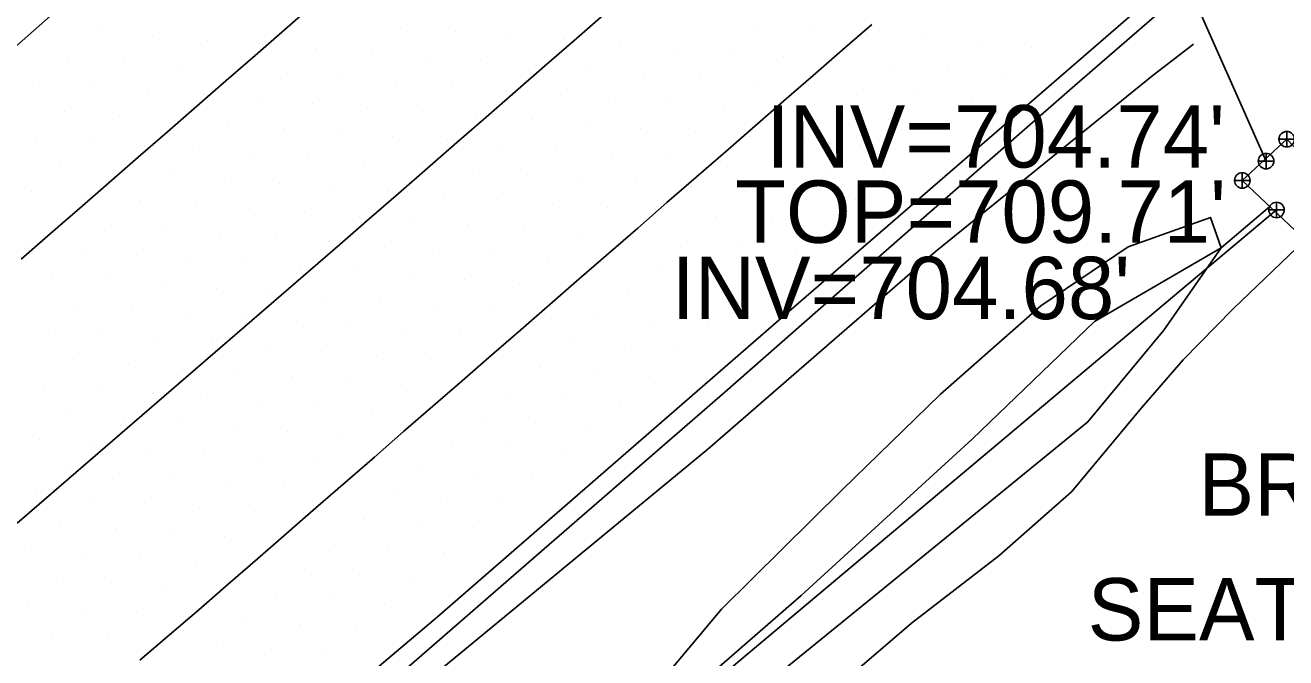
# Model space of a CAD drawing. Extents: x 1548934 to 1561348, y 809680 to 824075.
# Drawn here: x 1551757.9 to 1551839.2, y 810605.8 to 810646.5 of the extents above; entities that cross this region are included whole.
import ezdxf

# ---------------------------------------------------------------- set-up
doc = ezdxf.new("R2010")
doc.units = 0
for name, color, linetype in [('Default', 7, 'Continuous'), ('E_NCDOT_Vertical_Profile_Ground_Line', 7, 'Continuous'), ('Exist DTM QL2 LIDAR Elevation Point', 7, 'Continuous'), ('Exist DTM Scan Elevation Point', 7, 'Continuous'), ('Exist Guardrail', 7, 'Continuous'), ('Exist Structure Major Bridge Seat Top Elevation', 7, 'Continuous'), ('Exist Structure Minor Catch Basin Top Elevation', 7, 'Continuous'), ('Exist Structure Minor Pipes RCP 18 Inch Invert Elevation', 7, 'Continuous'), ('P_NCDOT_Vertical_Profile_Grade', 7, 'Continuous'), ('P_RDY_Terminator_Cell', 7, 'Continuous'), ('Pattern_8', 7, 'Continuous'), ('PH Exist DTM Breakline', 7, 'Continuous')]:
    doc.layers.add(name, color=color, linetype=linetype)

# ---------------------------------------------------------------- blocks, each defined once
blk = doc.blocks.new('SurveyPointCell')
at = {"layer": 'Default'}
for p, q in [((-0.5, 0), (0.5, 0)), ((0, -0.5), (0, 0.5))]:
    blk.add_line(p, q, dxfattribs=at)
blk.add_circle((0, 0), 0.5, dxfattribs=at)

msp = doc.modelspace()

# ---------------------------------------------------------------- linework, layer by layer
at = {"layer": 'E_NCDOT_Vertical_Profile_Ground_Line'}
for points in [[(1551761.526, 810588.983), (1551784.506, 810608.402), (1551807.145, 810628.085), (1551829.828, 810647.718), (1551842.707, 810658.962), (1551865.26, 810678.743), (1551887.773, 810698.643), (1551911.033, 810719.298)], [(1551626.097, 810533.004), (1551648.898, 810552.5), (1551671.875, 810571.791), (1551694.667, 810591.296), (1551717.688, 810610.535), (1551740.33, 810630.215), (1551762.82, 810650.073)]]:
    msp.add_lwpolyline(points, dxfattribs=at)
at = {"layer": 'Exist DTM QL2 LIDAR Elevation Point'}
msp.add_line((1551830.005, 810609.98), (1551830.005, 810609.98), dxfattribs=at)
at = {"layer": 'Exist DTM Scan Elevation Point'}
for p, q in [((1551762.621, 810646.123), (1551762.621, 810646.123)), ((1551766.146, 810645.855), (1551766.146, 810645.855)), ((1551782.142, 810646.413), (1551782.142, 810646.413)), ((1551785.668, 810646.145), (1551785.668, 810646.145)), ((1551789.193, 810645.877), (1551789.193, 810645.877)), ((1551805.19, 810646.436), (1551805.19, 810646.436)), ((1551808.715, 810646.168), (1551808.715, 810646.168)), ((1551812.241, 810645.901), (1551812.241, 810645.901)), ((1551769.671, 810645.587), (1551769.671, 810645.587)), ((1551773.196, 810645.319), (1551773.196, 810645.319)), ((1551776.721, 810645.051), (1551776.721, 810645.051)), ((1551792.718, 810645.61), (1551792.718, 810645.61)), ((1551796.243, 810645.342), (1551796.243, 810645.342)), ((1551799.768, 810645.074), (1551799.768, 810645.074)), ((1551815.767, 810645.634), (1551815.767, 810645.634)), ((1551819.292, 810645.367), (1551819.292, 810645.367)), ((1551822.818, 810645.1), (1551822.818, 810645.1)), ((1551760.725, 810644.494), (1551760.725, 810644.494)), ((1551764.25, 810644.226), (1551764.25, 810644.226)), ((1551780.246, 810644.784), (1551780.246, 810644.784)), ((1551783.771, 810644.516), (1551783.771, 810644.516)), ((1551787.296, 810644.248), (1551787.296, 810644.248)), ((1551803.294, 810644.807), (1551803.294, 810644.807)), ((1551806.819, 810644.539), (1551806.819, 810644.539)), ((1551810.344, 810644.272), (1551810.344, 810644.272)), ((1551767.774, 810643.958), (1551767.774, 810643.958)), ((1551771.299, 810643.69), (1551771.299, 810643.69)), ((1551774.824, 810643.422), (1551774.824, 810643.422)), ((1551790.822, 810643.981), (1551790.822, 810643.981)), ((1551794.347, 810643.713), (1551794.347, 810643.713)), ((1551797.872, 810643.445), (1551797.872, 810643.445)), ((1551813.87, 810644.005), (1551813.87, 810644.005)), ((1551817.396, 810643.738), (1551817.396, 810643.738)), ((1551820.922, 810643.471), (1551820.922, 810643.471)), ((1551758.829, 810642.865), (1551758.829, 810642.865)), ((1551762.353, 810642.597), (1551762.353, 810642.597)), ((1551778.35, 810643.155), (1551778.35, 810643.155)), ((1551781.875, 810642.887), (1551781.875, 810642.887)), ((1551785.4, 810642.619), (1551785.4, 810642.619)), ((1551801.397, 810643.178), (1551801.397, 810643.178)), ((1551804.923, 810642.91), (1551804.923, 810642.91)), ((1551808.448, 810642.643), (1551808.448, 810642.643)), ((1551765.878, 810642.329), (1551765.878, 810642.329)), ((1551769.403, 810642.061), (1551769.403, 810642.061)), ((1551772.928, 810641.793), (1551772.928, 810641.793)), ((1551788.925, 810642.352), (1551788.925, 810642.352)), ((1551792.45, 810642.084), (1551792.45, 810642.084)), ((1551795.976, 810641.817), (1551795.976, 810641.817)), ((1551811.974, 810642.376), (1551811.974, 810642.376)), ((1551815.5, 810642.109), (1551815.5, 810642.109)), ((1551819.026, 810641.842), (1551819.026, 810641.842)), ((1551760.457, 810640.968), (1551760.457, 810640.968)), ((1551776.453, 810641.526), (1551776.453, 810641.526)), ((1551779.978, 810641.258), (1551779.978, 810641.258)), ((1551783.504, 810640.99), (1551783.504, 810640.99)), ((1551799.501, 810641.549), (1551799.501, 810641.549)), ((1551803.026, 810641.281), (1551803.026, 810641.281)), ((1551806.552, 810641.014), (1551806.552, 810641.014)), ((1551763.982, 810640.7), (1551763.982, 810640.7)), ((1551767.507, 810640.432), (1551767.507, 810640.432)), ((1551771.032, 810640.164), (1551771.032, 810640.164)), ((1551787.029, 810640.723), (1551787.029, 810640.723)), ((1551790.554, 810640.455), (1551790.554, 810640.455)), ((1551794.079, 810640.188), (1551794.079, 810640.188)), ((1551810.077, 810640.747), (1551810.077, 810640.747)), ((1551813.603, 810640.48), (1551813.603, 810640.48)), ((1551817.129, 810640.213), (1551817.129, 810640.213)), ((1551758.561, 810639.34), (1551758.561, 810639.34)), ((1551774.557, 810639.897), (1551774.557, 810639.897)), ((1551778.082, 810639.629), (1551778.082, 810639.629)), ((1551781.607, 810639.362), (1551781.607, 810639.362)), ((1551797.604, 810639.92), (1551797.604, 810639.92)), ((1551801.13, 810639.653), (1551801.13, 810639.653)), ((1551804.655, 810639.385), (1551804.655, 810639.385)), ((1551762.085, 810639.071), (1551762.085, 810639.071)), ((1551765.61, 810638.803), (1551765.61, 810638.803)), ((1551769.135, 810638.536), (1551769.135, 810638.536)), ((1551785.132, 810639.094), (1551785.132, 810639.094)), ((1551788.658, 810638.826), (1551788.658, 810638.826)), ((1551792.183, 810638.559), (1551792.183, 810638.559)), ((1551808.181, 810639.118), (1551808.181, 810639.118)), ((1551811.707, 810638.851), (1551811.707, 810638.851)), ((1551815.233, 810638.584), (1551815.233, 810638.584)), ((1551772.66, 810638.268), (1551772.66, 810638.268)), ((1551776.186, 810638), (1551776.186, 810638)), ((1551779.711, 810637.733), (1551779.711, 810637.733)), ((1551795.708, 810638.291), (1551795.708, 810638.291)), ((1551799.233, 810638.024), (1551799.233, 810638.024)), ((1551802.759, 810637.756), (1551802.759, 810637.756)), ((1551760.189, 810637.443), (1551760.189, 810637.443)), ((1551763.714, 810637.174), (1551763.714, 810637.174)), ((1551767.239, 810636.907), (1551767.239, 810636.907)), ((1551783.236, 810637.465), (1551783.236, 810637.465)), ((1551786.761, 810637.197), (1551786.761, 810637.197)), ((1551790.286, 810636.93), (1551790.286, 810636.93)), ((1551806.285, 810637.489), (1551806.285, 810637.489)), ((1551809.81, 810637.222), (1551809.81, 810637.222)), ((1551813.336, 810636.955), (1551813.336, 810636.955)), ((1551770.764, 810636.639), (1551770.764, 810636.639)), ((1551774.289, 810636.371), (1551774.289, 810636.371)), ((1551777.814, 810636.104), (1551777.814, 810636.104)), ((1551793.812, 810636.662), (1551793.812, 810636.662)), ((1551797.337, 810636.395), (1551797.337, 810636.395)), ((1551800.862, 810636.127), (1551800.862, 810636.127)), ((1551758.292, 810635.813), (1551758.292, 810635.813)), ((1551761.818, 810635.546), (1551761.818, 810635.546)), ((1551765.342, 810635.278), (1551765.342, 810635.278)), ((1551781.34, 810635.836), (1551781.34, 810635.836)), ((1551784.865, 810635.568), (1551784.865, 810635.568)), ((1551788.39, 810635.301), (1551788.39, 810635.301)), ((1551804.388, 810635.86), (1551804.388, 810635.86)), ((1551807.914, 810635.593), (1551807.914, 810635.593)), ((1551811.44, 810635.326), (1551811.44, 810635.326)), ((1551768.868, 810635.01), (1551768.868, 810635.01)), ((1551772.393, 810634.742), (1551772.393, 810634.742)), ((1551775.918, 810634.475), (1551775.918, 810634.475)), ((1551791.915, 810635.033), (1551791.915, 810635.033)), ((1551795.441, 810634.766), (1551795.441, 810634.766)), ((1551798.966, 810634.498), (1551798.966, 810634.498)), ((1551759.921, 810633.916), (1551759.921, 810633.916)), ((1551763.446, 810633.649), (1551763.446, 810633.649)), ((1551779.443, 810634.207), (1551779.443, 810634.207)), ((1551782.968, 810633.94), (1551782.968, 810633.94)), ((1551786.494, 810633.672), (1551786.494, 810633.672)), ((1551802.492, 810634.231), (1551802.492, 810634.231)), ((1551806.018, 810633.964), (1551806.018, 810633.964)), ((1551809.544, 810633.697), (1551809.544, 810633.697)), ((1551766.971, 810633.381), (1551766.971, 810633.381)), ((1551770.496, 810633.113), (1551770.496, 810633.113)), ((1551774.022, 810632.846), (1551774.022, 810632.846)), ((1551790.019, 810633.404), (1551790.019, 810633.404)), ((1551793.544, 810633.137), (1551793.544, 810633.137)), ((1551797.07, 810632.869), (1551797.07, 810632.869)), ((1551758.025, 810632.288), (1551758.025, 810632.288)), ((1551761.55, 810632.02), (1551761.55, 810632.02)), ((1551777.547, 810632.578), (1551777.547, 810632.578)), ((1551781.072, 810632.311), (1551781.072, 810632.311)), ((1551784.597, 810632.043), (1551784.597, 810632.043)), ((1551800.595, 810632.602), (1551800.595, 810632.602)), ((1551804.121, 810632.335), (1551804.121, 810632.335)), ((1551807.647, 810632.068), (1551807.647, 810632.068)), ((1551765.075, 810631.752), (1551765.075, 810631.752)), ((1551768.6, 810631.484), (1551768.6, 810631.484)), ((1551772.125, 810631.217), (1551772.125, 810631.217)), ((1551788.123, 810631.775), (1551788.123, 810631.775)), ((1551791.648, 810631.508), (1551791.648, 810631.508)), ((1551795.173, 810631.24), (1551795.173, 810631.24)), ((1551759.653, 810630.391), (1551759.653, 810630.391)), ((1551775.65, 810630.949), (1551775.65, 810630.949)), ((1551779.176, 810630.682), (1551779.176, 810630.682)), ((1551782.701, 810630.414), (1551782.701, 810630.414)), ((1551798.699, 810630.973), (1551798.699, 810630.973)), ((1551802.225, 810630.706), (1551802.225, 810630.706)), ((1551805.751, 810630.439), (1551805.751, 810630.439)), ((1551763.178, 810630.123), (1551763.178, 810630.123)), ((1551766.704, 810629.855), (1551766.704, 810629.855)), ((1551770.229, 810629.588), (1551770.229, 810629.588)), ((1551786.226, 810630.146), (1551786.226, 810630.146)), ((1551789.752, 810629.879), (1551789.752, 810629.879)), ((1551793.277, 810629.611), (1551793.277, 810629.611)), ((1551773.754, 810629.32), (1551773.754, 810629.32)), ((1551777.279, 810629.053), (1551777.279, 810629.053)), ((1551780.805, 810628.785), (1551780.805, 810628.785)), ((1551796.803, 810629.344), (1551796.803, 810629.344)), ((1551800.328, 810629.077), (1551800.328, 810629.077)), ((1551803.854, 810628.81), (1551803.854, 810628.81)), ((1551761.282, 810628.494), (1551761.282, 810628.494)), ((1551764.807, 810628.227), (1551764.807, 810628.227)), ((1551768.332, 810627.959), (1551768.332, 810627.959)), ((1551784.33, 810628.518), (1551784.33, 810628.518)), ((1551787.855, 810628.25), (1551787.855, 810628.25)), ((1551791.381, 810627.983), (1551791.381, 810627.983)), ((1551771.858, 810627.691), (1551771.858, 810627.691)), ((1551775.383, 810627.424), (1551775.383, 810627.424)), ((1551778.908, 810627.156), (1551778.908, 810627.156)), ((1551794.906, 810627.715), (1551794.906, 810627.715)), ((1551798.432, 810627.448), (1551798.432, 810627.448)), ((1551801.958, 810627.181), (1551801.958, 810627.181)), ((1551759.386, 810626.865), (1551759.386, 810626.865)), ((1551762.911, 810626.598), (1551762.911, 810626.598)), ((1551766.436, 810626.33), (1551766.436, 810626.33)), ((1551782.433, 810626.889), (1551782.433, 810626.889)), ((1551785.959, 810626.621), (1551785.959, 810626.621)), ((1551789.484, 810626.354), (1551789.484, 810626.354)), ((1551769.961, 810626.062), (1551769.961, 810626.062)), ((1551773.486, 810625.795), (1551773.486, 810625.795)), ((1551777.012, 810625.527), (1551777.012, 810625.527)), ((1551793.01, 810626.086), (1551793.01, 810626.086)), ((1551796.536, 810625.819), (1551796.536, 810625.819)), ((1551800.062, 810625.552), (1551800.062, 810625.552)), ((1551761.014, 810624.969), (1551761.014, 810624.969)), ((1551764.54, 810624.701), (1551764.54, 810624.701)), ((1551780.537, 810625.26), (1551780.537, 810625.26)), ((1551784.062, 810624.992), (1551784.062, 810624.992)), ((1551787.588, 810624.725), (1551787.588, 810624.725)), ((1551768.065, 810624.433), (1551768.065, 810624.433)), ((1551771.59, 810624.166), (1551771.59, 810624.166)), ((1551775.115, 810623.898), (1551775.115, 810623.898)), ((1551791.114, 810624.457), (1551791.114, 810624.457)), ((1551794.639, 810624.19), (1551794.639, 810624.19)), ((1551798.165, 810623.923), (1551798.165, 810623.923)), ((1551759.118, 810623.34), (1551759.118, 810623.34)), ((1551762.643, 810623.072), (1551762.643, 810623.072)), ((1551778.641, 810623.631), (1551778.641, 810623.631)), ((1551782.166, 810623.363), (1551782.166, 810623.363)), ((1551785.691, 810623.096), (1551785.691, 810623.096)), ((1551766.168, 810622.805), (1551766.168, 810622.805)), ((1551769.694, 810622.537), (1551769.694, 810622.537)), ((1551773.219, 810622.269), (1551773.219, 810622.269)), ((1551789.217, 810622.829), (1551789.217, 810622.829)), ((1551792.743, 810622.561), (1551792.743, 810622.561)), ((1551796.269, 810622.294), (1551796.269, 810622.294)), ((1551776.744, 810622.002), (1551776.744, 810622.002)), ((1551780.27, 810621.734), (1551780.27, 810621.734)), ((1551783.795, 810621.467), (1551783.795, 810621.467)), ((1551760.747, 810621.443), (1551760.747, 810621.443)), ((1551764.272, 810621.176), (1551764.272, 810621.176)), ((1551767.797, 810620.908), (1551767.797, 810620.908)), ((1551771.323, 810620.64), (1551771.323, 810620.64)), ((1551787.321, 810621.2), (1551787.321, 810621.2)), ((1551790.847, 810620.933), (1551790.847, 810620.933)), ((1551794.372, 810620.666), (1551794.372, 810620.666)), ((1551774.848, 810620.373), (1551774.848, 810620.373)), ((1551778.373, 810620.105), (1551778.373, 810620.105)), ((1551781.899, 810619.838), (1551781.899, 810619.838)), ((1551758.85, 810619.814), (1551758.85, 810619.814)), ((1551762.376, 810619.547), (1551762.376, 810619.547)), ((1551765.901, 810619.279), (1551765.901, 810619.279)), ((1551769.426, 810619.012), (1551769.426, 810619.012)), ((1551785.424, 810619.571), (1551785.424, 810619.571)), ((1551788.95, 810619.304), (1551788.95, 810619.304)), ((1551792.476, 810619.037), (1551792.476, 810619.037)), ((1551772.952, 810618.744), (1551772.952, 810618.744)), ((1551776.477, 810618.476), (1551776.477, 810618.476)), ((1551780.002, 810618.209), (1551780.002, 810618.209)), ((1551760.479, 810617.918), (1551760.479, 810617.918)), ((1551764.005, 810617.65), (1551764.005, 810617.65)), ((1551767.53, 810617.383), (1551767.53, 810617.383)), ((1551783.528, 810617.942), (1551783.528, 810617.942)), ((1551787.054, 810617.675), (1551787.054, 810617.675)), ((1551790.58, 810617.408), (1551790.58, 810617.408)), ((1551771.055, 810617.115), (1551771.055, 810617.115)), ((1551774.581, 810616.848), (1551774.581, 810616.848)), ((1551778.106, 810616.58), (1551778.106, 810616.58)), ((1551758.583, 810616.289), (1551758.583, 810616.289)), ((1551762.108, 810616.021), (1551762.108, 810616.021)), ((1551781.632, 810616.313), (1551781.632, 810616.313)), ((1551785.157, 810616.046), (1551785.157, 810616.046)), ((1551788.683, 810615.779), (1551788.683, 810615.779)), ((1551765.634, 810615.754), (1551765.634, 810615.754)), ((1551769.159, 810615.486), (1551769.159, 810615.486)), ((1551772.684, 810615.219), (1551772.684, 810615.219)), ((1551776.21, 810614.951), (1551776.21, 810614.951)), ((1551760.212, 810614.392), (1551760.212, 810614.392)), ((1551779.735, 810614.684), (1551779.735, 810614.684)), ((1551783.261, 810614.417), (1551783.261, 810614.417)), ((1551786.787, 810614.15), (1551786.787, 810614.15)), ((1551763.737, 810614.125), (1551763.737, 810614.125)), ((1551767.262, 810613.857), (1551767.262, 810613.857)), ((1551770.788, 810613.59), (1551770.788, 810613.59)), ((1551774.313, 810613.322), (1551774.313, 810613.322)), ((1551758.315, 810612.763), (1551758.315, 810612.763)), ((1551777.839, 810613.055), (1551777.839, 810613.055)), ((1551781.365, 810612.788), (1551781.365, 810612.788)), ((1551784.891, 810612.521), (1551784.891, 810612.521)), ((1551761.841, 810612.496), (1551761.841, 810612.496)), ((1551765.366, 810612.228), (1551765.366, 810612.228)), ((1551768.891, 810611.961), (1551768.891, 810611.961)), ((1551772.417, 810611.693), (1551772.417, 810611.693)), ((1551775.942, 810611.426), (1551775.942, 810611.426)), ((1551779.468, 810611.159), (1551779.468, 810611.159)), ((1551782.994, 810610.892), (1551782.994, 810610.892)), ((1551759.944, 810610.867), (1551759.944, 810610.867)), ((1551763.469, 810610.599), (1551763.469, 810610.599)), ((1551766.995, 810610.332), (1551766.995, 810610.332)), ((1551770.52, 810610.064), (1551770.52, 810610.064)), ((1551774.046, 810609.797), (1551774.046, 810609.797)), ((1551777.572, 810609.53), (1551777.572, 810609.53)), ((1551781.098, 810609.263), (1551781.098, 810609.263)), ((1551758.048, 810609.238), (1551758.048, 810609.238)), ((1551761.573, 810608.97), (1551761.573, 810608.97)), ((1551765.098, 810608.703), (1551765.098, 810608.703)), ((1551768.624, 810608.435), (1551768.624, 810608.435)), ((1551772.15, 810608.168), (1551772.15, 810608.168)), ((1551775.675, 810607.901), (1551775.675, 810607.901)), ((1551779.201, 810607.634), (1551779.201, 810607.634)), ((1551759.677, 810607.341), (1551759.677, 810607.341)), ((1551763.202, 810607.074), (1551763.202, 810607.074)), ((1551766.727, 810606.806), (1551766.727, 810606.806)), ((1551770.253, 810606.539), (1551770.253, 810606.539)), ((1551773.779, 810606.272), (1551773.779, 810606.272)), ((1551777.305, 810606.005), (1551777.305, 810606.005))]:
    msp.add_line(p, q, dxfattribs=at)
at = {"layer": 'Exist Guardrail'}
msp.add_lwpolyline([(1551836.949, 810652.511), (1551825.603, 810642.663), (1551814.304, 810632.795), (1551803.028, 810622.9), (1551791.698, 810613.068), (1551780.38, 810603.222), (1551768.967, 810593.489), (1551757.545, 810583.774), (1551746.18, 810573.984), (1551734.763, 810564.256), (1551723.343, 810554.532), (1551711.83, 810544.916), (1551700.382, 810535.225), (1551688.895, 810525.579), (1551677.458, 810515.875), (1551665.987, 810506.209), (1551654.561, 810496.492), (1551643.261, 810486.626), (1551631.944, 810476.779)], dxfattribs=at)
at = {"layer": 'P_NCDOT_Vertical_Profile_Grade'}
msp.add_lwpolyline([(1551839.795, 810633.314), (1551836.391, 810636.54), (1551839.258, 810639.2), (1551842.555, 810635.736)], close=True, dxfattribs=at)
at = {"layer": 'P_RDY_Terminator_Cell'}
for points in [[(1551757.655, 810631.472), (1551759.54, 810633.114), (1551761.426, 810634.756), (1551763.311, 810636.397), (1551765.197, 810638.039), (1551767.082, 810639.681), (1551768.968, 810641.322), (1551770.853, 810642.964), (1551772.738, 810644.606), (1551774.624, 810646.247), (1551776.509, 810647.889)], [(1551757.383, 810614.45), (1551759.275, 810616.083), (1551761.168, 810617.716), (1551763.06, 810619.35), (1551764.953, 810620.983), (1551766.846, 810622.617), (1551768.738, 810624.25), (1551770.631, 810625.883), (1551772.524, 810627.517), (1551774.416, 810629.15), (1551776.309, 810630.783), (1551778.202, 810632.417), (1551780.089, 810634.056), (1551781.975, 810635.698), (1551783.86, 810637.339), (1551785.745, 810638.981), (1551787.63, 810640.623), (1551789.516, 810642.265), (1551791.401, 810643.907), (1551793.286, 810645.549), (1551795.171, 810647.191)], [(1551812.497, 810646.595), (1551810.611, 810644.954), (1551808.724, 810643.314), (1551806.838, 810641.673), (1551804.951, 810640.033), (1551803.065, 810638.392), (1551801.178, 810636.752), (1551799.292, 810635.111), (1551797.406, 810633.471), (1551795.519, 810631.83), (1551793.633, 810630.19), (1551791.746, 810628.549), (1551789.86, 810626.908), (1551787.973, 810625.268), (1551786.087, 810623.627), (1551784.2, 810621.987), (1551782.314, 810620.346), (1551780.427, 810618.706), (1551778.541, 810617.065), (1551776.655, 810615.425), (1551774.768, 810613.784), (1551772.882, 810612.144), (1551770.995, 810610.503), (1551769.109, 810608.863), (1551767.21, 810607.236), (1551765.311, 810605.611)]]:
    msp.add_lwpolyline(points, dxfattribs=at)
at = {"layer": 'Pattern_8'}
for points in [[(1551772.004, 810786.253), (1551837.927, 810637.788)], [(1551527.646, 810373.589), (1551838.6, 810634.638)]]:
    msp.add_lwpolyline(points, dxfattribs=at)
at = {"layer": 'PH Exist DTM Breakline'}
for points in [[(1551677.801, 810514.194), (1551704.79, 810536.607), (1551714.693, 810544.806), (1551726.302, 810555.137), (1551738.567, 810565.39), (1551750.489, 810576.102), (1551765.337, 810588.667), (1551783.916, 810604.356), (1551801.937, 810619.218), (1551816.595, 810631.939), (1551830.654, 810643.324), (1551833.236, 810645.338)], [(1551838.161, 810634.862), (1551835.03, 810632.192), (1551826.858, 810627.437), (1551818.973, 810619.87), (1551807.947, 810609.79), (1551791.728, 810595.661), (1551781.296, 810586.556), (1551765.856, 810572.883), (1551750.438, 810559.398), (1551735.578, 810546.74), (1551718.733, 810532.477), (1551705.616, 810522.1), (1551696.068, 810514.791), (1551686.938, 810507.317)], [(1551841.399, 810634.721), (1551839.907, 810632.195), (1551835.801, 810628.268), (1551832.57, 810624.977), (1551829.918, 810621.892), (1551825.372, 810616.468), (1551820.691, 810612.336), (1551815.068, 810608.003), (1551810.066, 810603.728), (1551802.534, 810597.108), (1551794.446, 810589.816), (1551786.173, 810582.135), (1551776.546, 810573.273)], [(1551835.03, 810632.192), (1551831.332, 810626.896), (1551826.435, 810620.982), (1551813.234, 810610.212), (1551802.445, 810601.438), (1551791.728, 810595.661), (1551802.818, 810608.897), (1551810.584, 810616.592), (1551816.915, 810622.733), (1551823.395, 810628.455), (1551829.042, 810632.268), (1551834.334, 810634.157), (1551835.03, 810632.192)]]:
    msp.add_lwpolyline(points, dxfattribs=at)

# ---------------------------------------------------------------- block references
at = {"layer": 'Default'}
for p in [(1551839.258, 810639.2), (1551837.927, 810637.788), (1551836.391, 810636.54), (1551838.6, 810634.638)]:
    msp.add_blockref('SurveyPointCell', p, dxfattribs=at)

# ---------------------------------------------------------------- texts
at = {"layer": 'Exist Structure Major Bridge Seat Top Elevation'}
for s, p in [('BRIDGE', (1551833.568, 810614.919)), ("SEAT=727.66'", (1551826.428, 810606.879))]:
    msp.add_text(s, height=4.02, rotation=360, dxfattribs=at).set_placement(p)
at = {"layer": 'Exist Structure Minor Catch Basin Top Elevation'}
msp.add_text("TOP=709.71'", height=4.02, rotation=360, dxfattribs=at).set_placement((1551803.685, 810632.52))
at = {"layer": 'Exist Structure Minor Pipes RCP 18 Inch Invert Elevation'}
for s, p in [("INV=704.74'", (1551805.704, 810637.374)), ("INV=704.68'", (1551799.593, 810627.599))]:
    msp.add_text(s, height=4.02, rotation=360, dxfattribs=at).set_placement(p)

doc.saveas('drawing.dxf')
